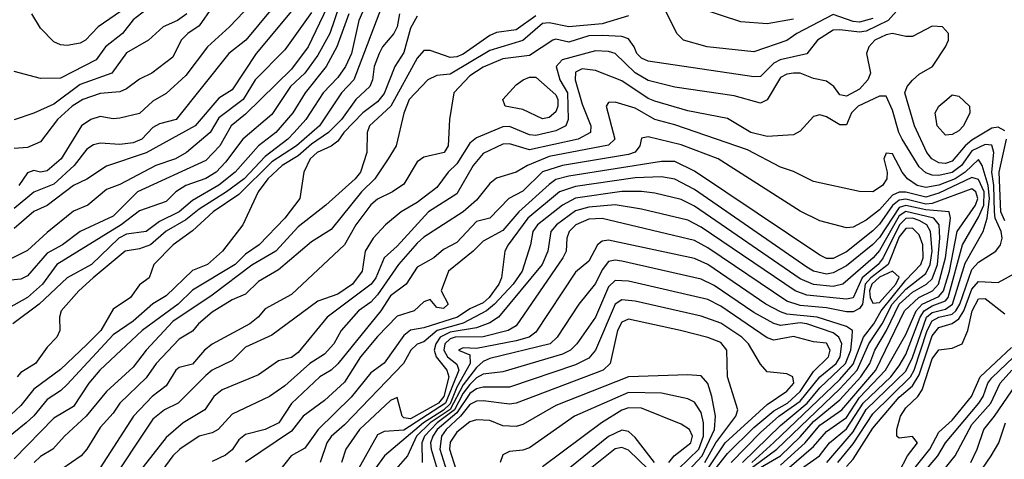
# Model space of a CAD drawing. Header units: metres. Extents: x -51132 to -49532, y -231222 to -229437.
# Tile 674 of 691: x -49933 to -49859, y -229554 to -229521. Entities that reach past the tile are written whole.
import ezdxf

# ---------------------------------------------------------------- set-up
doc = ezdxf.new("R2010")
doc.units = ezdxf.units.M
for name, color, linetype in [('CONTOUR_HALF', 8, 'Continuous'), ('CONTOUR_INDEX', 1, 'Continuous'), ('CONTOUR_INTER', 3, 'Continuous')]:
    doc.layers.add(name, color=color, linetype=linetype)

msp = doc.modelspace()

# ---------------------------------------------------------------- linework, layer by layer
at = {"layer": 'CONTOUR_HALF'}
for points, elevation in [([(-49908.58, -229518.459), (-49909.676, -229521.759), (-49910.58, -229523.397), (-49911.58, -229524.764), (-49912.664, -229525.759), (-49914.08, -229527.896), (-49916.273, -229529.759), (-49917.58, -229531.514), (-49918.3, -229532.259), (-49919.08, -229532.738), (-49920.58, -229533.269), (-49921.337, -229533.759), (-49922.08, -229534.496), (-49924.08, -229535.198), (-49925.478, -229536.259), (-49930.338, -229539.259), (-49931.442, -229540.759), (-49932.58, -229541.746), (-49935.08, -229543.147)], 62.5), ([(-49906.58, -229518.674), (-49907.492, -229520.759), (-49908.038, -229523.259), (-49908.501, -229524.259), (-49909.08, -229525.098), (-49910.195, -229526.259), (-49911.49, -229528.259), (-49912.379, -229529.259), (-49912.855, -229529.759), (-49914.58, -229531.073), (-49916.166, -229532.759), (-49917.497, -229533.759), (-49919.58, -229535.057), (-49920.58, -229535.867), (-49922.08, -229536.722), (-49923.252, -229537.759), (-49924.08, -229538.077), (-49925.175, -229538.259), (-49927.598, -229540.259), (-49928.691, -229541.259), (-49930.019, -229542.759), (-49930.138, -229543.259), (-49930.122, -229544.259), (-49930.347, -229544.759), (-49931.08, -229545.529), (-49931.967, -229546.759), (-49933.08, -229547.432), (-49933.362, -229547.759)], 61.5), ([(-49918.588, -229519.759), (-49919.58, -229521.18), (-49920.438, -229521.759), (-49920.934, -229522.259), (-49921.58, -229523.549), (-49923.167, -229524.759), (-49924.08, -229525.201), (-49925.08, -229525.953), (-49925.58, -229526.176), (-49927.08, -229526.295), (-49928.391, -229526.759), (-49929.196, -229527.259), (-49930.293, -229528.259), (-49931.58, -229529.972), (-49932.58, -229530.395), (-49933.58, -229530.461)], 65.5), ([(-49914.08, -229519.894), (-49916.053, -229522.259), (-49917.334, -229523.259), (-49921.327, -229528.259), (-49922.58, -229528.588), (-49923.08, -229528.883), (-49923.913, -229529.759), (-49924.58, -229530.034), (-49925.58, -229530.168), (-49927.08, -229530.06), (-49927.58, -229530.191), (-49928.08, -229530.52), (-49929.027, -229531.759), (-49930.58, -229533.168), (-49932.08, -229533.788), (-49933.58, -229535.009)], 64.5), ([(-49866.58, -229519.829), (-49867.43, -229520.759), (-49869.08, -229521.575), (-49869.58, -229521.659), (-49871.08, -229521.465), (-49871.58, -229521.511), (-49872.759, -229522.259), (-49873.58, -229523.287), (-49875.6, -229523.759), (-49876.08, -229523.997), (-49877.08, -229525.005), (-49877.58, -229525.035), (-49885.58, -229523.854), (-49886.08, -229523.632), (-49886.451, -229523.259), (-49886.639, -229522.759), (-49887.08, -229522.169), (-49887.58, -229521.991), (-49889.08, -229521.893), (-49890.08, -229521.923), (-49891.58, -229522.399), (-49892.58, -229522.187), (-49892.816, -229522.259), (-49894.58, -229523.419), (-49896.58, -229523.667), (-49898.08, -229524.312), (-49899.08, -229524.969), (-49900.285, -229526.259), (-49900.614, -229528.259), (-49900.737, -229530.259), (-49901.037, -229530.759), (-49902.58, -229531.125), (-49903.08, -229531.473), (-49904.08, -229533.175), (-49904.94, -229533.759), (-49906.08, -229534.3), (-49906.58, -229534.744), (-49907.726, -229536.259), (-49908.58, -229537.778), (-49912.58, -229541.521), (-49914.58, -229542.619), (-49915.099, -229543.259), (-49915.737, -229543.759), (-49918.58, -229545.298), (-49919.172, -229545.759), (-49920.08, -229546.806), (-49921.08, -229547.057), (-49921.332, -229547.259), (-49922.08, -229548.462), (-49923.121, -229549.259), (-49924.534, -229550.759), (-49927.08, -229554.672)], 58.5), ([(-49874.58, -229520.661), (-49876.58, -229521.02), (-49878.58, -229520.861), (-49881.58, -229519.881)], 59.5), ([(-49904.407, -229520.259), (-49904.584, -229521.259), (-49904.838, -229521.759), (-49905.706, -229522.759), (-49905.95, -229523.259), (-49906.317, -229524.259), (-49906.453, -229525.259), (-49906.649, -229525.759), (-49907.718, -229526.759), (-49908.811, -229528.259), (-49909.779, -229529.259), (-49911.08, -229530.149), (-49912.08, -229531.017), (-49913.288, -229531.759), (-49914.375, -229532.759), (-49915.111, -229533.759), (-49916.27, -229536.259), (-49917.812, -229538.259), (-49918.942, -229539.259), (-49920.08, -229539.707), (-49922.08, -229541.626), (-49923.08, -229542.234), (-49924.58, -229543.554), (-49926.08, -229544.579), (-49929.58, -229548.343), (-49930.08, -229548.835), (-49931.08, -229549.475), (-49932.08, -229550.713), (-49932.682, -229551.259), (-49934.529, -229552.759)], 60.5), ([(-49911.08, -229520.15), (-49913.08, -229522.982), (-49915.328, -229525.259), (-49916.238, -229526.759), (-49918.08, -229528.135), (-49918.739, -229529.259), (-49920.541, -229530.759), (-49921.375, -229531.259), (-49922.862, -229531.759), (-49925.58, -229533.192), (-49926.58, -229533.585), (-49927.992, -229534.759), (-49929.08, -229535.222), (-49931.08, -229536.82), (-49932.58, -229538.206), (-49934.08, -229538.95)], 63.5), ([(-49923.58, -229519.969), (-49924.58, -229520.714), (-49925.378, -229521.759), (-49926.669, -229522.759), (-49927.372, -229523.759), (-49930.08, -229525.13), (-49931.58, -229525.16), (-49933.58, -229524.633)], 66.5), ([(-49894.08, -229520.417), (-49895.58, -229521.475), (-49897.08, -229521.687), (-49897.58, -229521.916), (-49899.58, -229523.315), (-49900.08, -229523.521), (-49900.58, -229523.572), (-49902.08, -229523.043), (-49902.58, -229523.037), (-49903.08, -229523.614), (-49905.066, -229527.259), (-49906.693, -229528.759), (-49906.869, -229529.259), (-49906.889, -229530.759), (-49907.368, -229532.259), (-49907.758, -229532.759), (-49909.987, -229534.759), (-49912.08, -229536.396), (-49913.766, -229538.259), (-49915.58, -229539.299), (-49918.58, -229541.587), (-49921.58, -229543.565), (-49923.58, -229545.74), (-49924.58, -229547.035), (-49926.58, -229548.87), (-49928.132, -229550.759), (-49929.782, -229552.259), (-49930.647, -229553.259), (-49931.58, -229553.81), (-49932.074, -229554.259)], 59.5), ([(-49871.233, -229554.259), (-49870.08, -229552.835), (-49868.58, -229550.563), (-49865.729, -229547.759), (-49865.453, -229547.259), (-49864.462, -229544.259), (-49864.08, -229543.524), (-49863.58, -229543.248), (-49862.58, -229543.013), (-49862.306, -229542.759), (-49861.992, -229542.259), (-49861.08, -229539.63), (-49860.58, -229539.077), (-49859.277, -229538.259), (-49858.916, -229537.759), (-49858.777, -229537.259), (-49858.867, -229536.759), (-49859.318, -229535.759), (-49859.372, -229535.259), (-49859.42, -229533.259), (-49859.565, -229532.259), (-49859.42, -229530.759), (-49859.58, -229530.214), (-49860.08, -229530.153), (-49861.08, -229530.639), (-49861.875, -229531.759), (-49862.58, -229532.292), (-49863.58, -229532.519), (-49864.08, -229532.487), (-49864.58, -229532.305), (-49865.08, -229531.849), (-49866.366, -229529.759), (-49866.622, -229529.259), (-49867.08, -229527.575), (-49867.58, -229526.492), (-49868.08, -229526.502), (-49869.68, -229527.259), (-49870.192, -229527.759), (-49870.58, -229528.676), (-49871.08, -229528.683), (-49872.08, -229528.071), (-49872.58, -229527.928), (-49873.08, -229528.039), (-49874.08, -229529.155), (-49874.58, -229529.427), (-49876.58, -229529.551), (-49877.818, -229529.259), (-49879.58, -229528.186), (-49882.58, -229527.606), (-49885.08, -229526.879), (-49885.58, -229526.676), (-49887.58, -229525.35), (-49889.58, -229524.56), (-49890.58, -229524.44), (-49891.08, -229524.686), (-49891.123, -229525.259), (-49890.58, -229527.114), (-49889.939, -229528.759), (-49889.957, -229529.259), (-49890.885, -229529.759), (-49894.58, -229530.556), (-49896.08, -229530.121), (-49896.58, -229530.128), (-49898.08, -229530.85), (-49898.839, -229531.759), (-49900.08, -229533.897), (-49902.213, -229535.259), (-49904.58, -229537.861), (-49905.575, -229538.759), (-49906.192, -229540.259), (-49906.566, -229540.759), (-49909.879, -229543.259), (-49912.08, -229545.932), (-49912.58, -229546.305), (-49913.58, -229546.568), (-49915.08, -229547.613), (-49917.837, -229548.759), (-49918.453, -229549.259), (-49919.144, -229550.259), (-49920.799, -229551.259), (-49922.08, -229552.373), (-49924.08, -229554.954)], 57.5), ([(-49895.047, -229525.259), (-49894.58, -229525.056), (-49894.08, -229525.067), (-49892.58, -229526.397), (-49892.414, -229526.759), (-49892.425, -229527.259), (-49892.58, -229527.694), (-49893.08, -229528.129), (-49893.58, -229528.22), (-49895.08, -229527.522), (-49896.408, -229527.259), (-49896.59, -229526.759), (-49895.58, -229525.645), (-49895.047, -229525.259)], 58.5), ([(-49862.976, -229526.759), (-49862.58, -229526.404), (-49862.08, -229526.508), (-49861.262, -229527.259), (-49861.243, -229527.759), (-49861.716, -229528.759), (-49862.08, -229529.126), (-49862.58, -229529.415), (-49863.08, -229529.452), (-49863.713, -229528.759), (-49863.855, -229527.759), (-49863.594, -229527.259), (-49862.976, -229526.759)], 58.5), ([(-49875.08, -229555.499), (-49872.615, -229553.759), (-49871.856, -229552.759), (-49870.58, -229551.722), (-49869.307, -229549.759), (-49867.228, -229547.759), (-49866.58, -229546.93), (-49866.08, -229546.073), (-49865.007, -229543.259), (-49864.683, -229542.759), (-49864.08, -229542.39), (-49863.08, -229542.018), (-49862.865, -229541.759), (-49861.787, -229537.759), (-49860.58, -229535.676), (-49860.184, -229534.759), (-49860.158, -229533.759), (-49860.58, -229532.806), (-49861.08, -229532.653), (-49863.58, -229533.862), (-49864.58, -229534.156), (-49866.08, -229533.767), (-49866.58, -229533.764), (-49867.08, -229533.991), (-49868.08, -229535.121), (-49869.08, -229535.902), (-49870.08, -229536.418), (-49870.58, -229536.469), (-49872.58, -229535.941), (-49874.08, -229535.217), (-49880.298, -229531.259), (-49883.08, -229530.195), (-49885.58, -229529.593), (-49886.08, -229529.685), (-49886.226, -229530.259), (-49886.58, -229530.738), (-49887.08, -229530.929), (-49892.08, -229531.759), (-49893.58, -229532.228), (-49895.08, -229533.693), (-49896.127, -229534.259), (-49897.575, -229535.759), (-49898.58, -229536.008), (-49900.08, -229537.59), (-49901.08, -229538.112), (-49901.824, -229538.759), (-49903.08, -229539.47), (-49903.918, -229540.759), (-49905.08, -229541.621), (-49905.818, -229542.759), (-49909.08, -229546.791), (-49909.577, -229547.259), (-49910.443, -229547.759), (-49912.58, -229549.78), (-49913.537, -229551.259), (-49914.58, -229551.748), (-49916.08, -229552.145), (-49916.58, -229552.545), (-49917.08, -229553.303), (-49917.58, -229553.705), (-49918.58, -229554.179)], 56.5), ([(-49875.58, -229554.458), (-49873.697, -229552.759), (-49872.58, -229551.443), (-49870.917, -229550.259), (-49868.355, -229547.259), (-49866.181, -229542.759), (-49865.108, -229541.759), (-49864.073, -229541.259), (-49863.615, -229540.759), (-49863.087, -229538.759), (-49862.698, -229535.759), (-49862.795, -229535.259), (-49864.58, -229535.108), (-49866.08, -229534.775), (-49866.58, -229534.938), (-49868.08, -229537.204), (-49868.58, -229537.753), (-49870.58, -229539.368), (-49871.58, -229539.898), (-49872.08, -229539.979), (-49873.062, -229539.759), (-49873.58, -229539.451), (-49882.08, -229533.582), (-49883.58, -229532.797), (-49884.58, -229532.619), (-49886.58, -229532.698), (-49891.08, -229533.345), (-49892.294, -229533.759), (-49894.698, -229535.759), (-49896.176, -229537.759), (-49896.446, -229538.259), (-49896.695, -229540.259), (-49896.896, -229540.759), (-49897.615, -229541.759), (-49898.08, -229542.155), (-49899.08, -229542.623), (-49900.028, -229543.259), (-49902.58, -229544.057), (-49903.58, -229544.225), (-49904.08, -229544.635), (-49905.58, -229546.731), (-49906.58, -229547.473), (-49908.08, -229549.319), (-49910.576, -229551.759), (-49911.58, -229553.181), (-49912.611, -229553.759), (-49913.58, -229554.961)], 55.5), ([(-49879.224, -229555.759), (-49875.851, -229553.259), (-49871.08, -229548.688), (-49869.757, -229547.259), (-49868.88, -229545.259), (-49867.868, -229543.759), (-49867.109, -229542.259), (-49866.08, -229541.127), (-49864.58, -229539.94), (-49864.235, -229539.259), (-49864.084, -229538.259), (-49864.225, -229536.759), (-49864.503, -229536.259), (-49865.08, -229535.935), (-49865.58, -229535.751), (-49866.08, -229535.781), (-49866.552, -229536.259), (-49867.786, -229538.759), (-49868.186, -229539.259), (-49869.398, -229540.259), (-49870.08, -229541.775), (-49870.58, -229541.896), (-49873.58, -229541.576), (-49874.462, -229541.259), (-49881.58, -229536.421), (-49882.58, -229535.893), (-49886.08, -229535.062), (-49888.08, -229534.728), (-49890.08, -229534.918), (-49891.08, -229535.199), (-49892.526, -229536.259), (-49892.966, -229536.759), (-49893.172, -229538.259), (-49893.62, -229539.259), (-49896.918, -229543.259), (-49897.58, -229543.67), (-49898.58, -229544.058), (-49900.58, -229544.378), (-49901.343, -229544.759), (-49901.66, -229545.259), (-49901.793, -229545.759), (-49901.641, -229546.259), (-49900.831, -229547.259), (-49900.682, -229547.759), (-49901.048, -229549.259), (-49901.469, -229549.759), (-49903.58, -229550.964), (-49904.08, -229550.886), (-49904.213, -229550.759), (-49904.58, -229549.332), (-49905.08, -229549.574), (-49907.435, -229551.759), (-49908.463, -229553.259), (-49908.804, -229554.259)], 54.5), ([(-49878.447, -229554.259), (-49875.58, -229551.461), (-49873.559, -229549.759), (-49872.58, -229548.61), (-49870.654, -229546.759), (-49870.247, -229545.759), (-49870.139, -229544.759), (-49870.126, -229544.259), (-49870.58, -229543.953), (-49872.796, -229543.259), (-49875.08, -229543.012), (-49875.58, -229542.845), (-49876.69, -229542.259), (-49881.08, -229539.267), (-49882.08, -229538.812), (-49888.58, -229537.402), (-49889.08, -229537.477), (-49889.41, -229537.759), (-49890.08, -229539.003), (-49891.08, -229539.844), (-49894.08, -229544.393), (-49894.589, -229544.759), (-49895.58, -229545.034), (-49898.58, -229545.622), (-49899.58, -229545.581), (-49899.951, -229545.759), (-49899.08, -229546.109), (-49899.062, -229546.759), (-49900.08, -229548.564), (-49900.58, -229549.806), (-49901.08, -229550.29), (-49902.591, -229551.259), (-49905.537, -229553.759), (-49906.271, -229554.759)], 53.5), ([(-49867.08, -229539.752), (-49868.08, -229540.212), (-49868.654, -229540.759), (-49868.84, -229541.259), (-49868.783, -229541.759), (-49868.58, -229542.177), (-49868.08, -229542.134), (-49866.829, -229540.759), (-49866.58, -229540.223), (-49867.08, -229539.752)], 53.5), ([(-49880.503, -229554.759), (-49879.58, -229553.57), (-49877.58, -229551.601), (-49876.08, -229550.352), (-49875.044, -229549.759), (-49874.08, -229548.88), (-49873.08, -229547.362), (-49871.947, -229546.259), (-49871.814, -229545.759), (-49872.08, -229545.22), (-49873.08, -229545.111), (-49874.58, -229544.718), (-49876.08, -229544.999), (-49876.58, -229544.81), (-49880.08, -229542.422), (-49881.08, -229541.907), (-49887.08, -229540.514), (-49888.08, -229540.467), (-49888.58, -229540.958), (-49889.58, -229543.239), (-49890.988, -229545.259), (-49891.474, -229545.759), (-49892.08, -229546.046), (-49896.58, -229547.385), (-49898.08, -229547.574), (-49898.58, -229547.854), (-49899.08, -229548.347), (-49899.58, -229549.011), (-49900.248, -229550.259), (-49901.555, -229551.259), (-49902.526, -229552.259), (-49902.732, -229552.759), (-49902.684, -229554.259)], 52.5), ([(-49866.58, -229554.978), (-49865.95, -229553.759), (-49865.202, -229552.759), (-49865.58, -229552.298), (-49866.58, -229552.425), (-49866.772, -229552.259), (-49866.766, -229551.759), (-49866.477, -229550.759), (-49866.08, -229550.111), (-49865.184, -229549.259), (-49864.851, -229548.759), (-49864.08, -229546.397), (-49863.58, -229545.718), (-49862.58, -229545.609), (-49861.819, -229545.259), (-49861.385, -229544.259), (-49861.06, -229542.759), (-49860.58, -229541.86), (-49860.08, -229541.841), (-49858.58, -229542.984)], 58.5), ([(-49881.287, -229554.259), (-49880.474, -229552.759), (-49878.944, -229550.759), (-49878.808, -229550.259), (-49879.58, -229547.76), (-49879.636, -229545.759), (-49880.08, -229545.172), (-49881.08, -229544.786), (-49883.129, -229544.259), (-49887.08, -229543.412), (-49887.58, -229543.637), (-49887.911, -229544.259), (-49888.457, -229546.759), (-49888.982, -229547.259), (-49895.58, -229549.776), (-49896.08, -229549.84), (-49898.08, -229549.583), (-49898.58, -229549.601), (-49899.08, -229549.867), (-49899.802, -229550.759), (-49900.89, -229551.759), (-49901.229, -229552.259), (-49901.353, -229553.259), (-49900.729, -229555.259)], 51.5), ([(-49866.202, -229556.759), (-49863.65, -229553.759), (-49863.078, -229552.759), (-49860.568, -229549.759), (-49860.234, -229549.259), (-49859.886, -229548.259), (-49859.58, -229547.857), (-49857.382, -229545.759)], 59.5), ([(-49861.167, -229554.259), (-49860.671, -229553.259), (-49860.189, -229551.759), (-49859.358, -229550.759), (-49857.08, -229547.388)], 60.5), ([(-49883.31, -229554.759), (-49881.763, -229553.259), (-49881.389, -229552.259), (-49881.39, -229551.259), (-49881.58, -229550.464), (-49882.08, -229549.691), (-49882.58, -229549.429), (-49884.58, -229549.001), (-49887.08, -229548.954), (-49891.166, -229550.759), (-49894.58, -229553.147), (-49895.08, -229553.329), (-49896.08, -229553.432), (-49896.58, -229553.671), (-49896.802, -229554.259)], 50.5), ([(-49885.102, -229554.259), (-49886.58, -229552.36), (-49887.08, -229551.912), (-49887.58, -229551.808), (-49888.58, -229552.291), (-49892.844, -229555.759)], 49.5)]:
    msp.add_lwpolyline(points, dxfattribs=dict(at, elevation=elevation))
at = {"layer": 'CONTOUR_INDEX'}
for points, elevation in [([(-49914.58, -229518.404), (-49917.272, -229521.259), (-49918.938, -229522.759), (-49920.58, -229524.924), (-49922.08, -229526.305), (-49923.08, -229526.888), (-49924.08, -229527.816), (-49925.58, -229528.176), (-49926.08, -229528.231), (-49927.08, -229528.036), (-49927.767, -229528.259), (-49928.484, -229528.759), (-49930.034, -229531.259), (-49931.08, -229532.172), (-49931.58, -229532.26), (-49932.08, -229532.137), (-49932.58, -229532.31), (-49933.23, -229533.259)], 65), ([(-49903.08, -229520.439), (-49903.58, -229521.359), (-49904.08, -229523.187), (-49904.758, -229524.259), (-49905.58, -229526.298), (-49906.08, -229526.942), (-49907.196, -229527.759), (-49908.633, -229529.259), (-49909.08, -229529.904), (-49909.58, -229530.291), (-49910.647, -229530.759), (-49911.165, -229531.259), (-49911.642, -229532.259), (-49911.962, -229534.259), (-49913.093, -229535.759), (-49915.03, -229537.759), (-49916.08, -229538.467), (-49916.84, -229539.259), (-49920.08, -229541.202), (-49921.157, -229542.259), (-49923.89, -229544.259), (-49927.087, -229547.259), (-49927.931, -229548.259), (-49929.08, -229550.018), (-49930.58, -229550.905), (-49933.58, -229553.976)], 60), ([(-49877.08, -229554.646), (-49875.58, -229553.749), (-49874.08, -229552.318), (-49873.08, -229551.155), (-49871.08, -229549.5), (-49869.494, -229547.759), (-49868.81, -229546.759), (-49868.437, -229545.759), (-49867.553, -229544.259), (-49866.593, -229542.259), (-49865.58, -229541.365), (-49864.518, -229540.759), (-49864.08, -229540.353), (-49863.683, -229539.259), (-49863.507, -229537.259), (-49863.557, -229536.259), (-49863.95, -229535.759), (-49866.08, -229535.248), (-49866.58, -229535.56), (-49868.08, -229538.201), (-49868.552, -229538.759), (-49870.847, -229540.759), (-49871.58, -229540.918), (-49873.08, -229540.763), (-49874.08, -229540.343), (-49882.08, -229534.841), (-49883.08, -229534.343), (-49885.08, -229533.864), (-49886.08, -229533.721), (-49887.58, -229533.715), (-49891.08, -229534.231), (-49892.074, -229534.759), (-49893.97, -229536.259), (-49894.311, -229536.759), (-49894.487, -229537.759), (-49895.134, -229539.759), (-49895.804, -229540.759), (-49897.213, -229542.259), (-49897.821, -229542.759), (-49899.58, -229543.697), (-49901.571, -229544.259), (-49902.58, -229545.129), (-49903.08, -229545.304), (-49903.551, -229545.759), (-49904.105, -229546.759), (-49908.58, -229551.414), (-49909.58, -229552.295), (-49909.909, -229552.759), (-49910.413, -229554.259)], 55), ([(-49864.377, -229556.259), (-49862.341, -229553.759), (-49861.08, -229551.385), (-49859.639, -229549.759), (-49858.934, -229548.259), (-49858.066, -229547.259)], 60), ([(-49884.012, -229554.259), (-49883.617, -229553.759), (-49882.362, -229552.759), (-49882.239, -229552.259), (-49882.468, -229551.759), (-49883.08, -229551.367), (-49886.08, -229550.153), (-49887.08, -229550.106), (-49887.58, -229550.284), (-49889.118, -229551.259), (-49893.58, -229554.584)], 50)]:
    msp.add_lwpolyline(points, dxfattribs=dict(at, elevation=elevation))
at = {"layer": 'CONTOUR_INTER'}
for points, elevation in [([(-49905.58, -229519.196), (-49907.868, -229525.259), (-49908.803, -229526.259), (-49910.472, -229528.759), (-49912.215, -229530.259), (-49914.08, -229531.481), (-49916.58, -229533.945), (-49918.513, -229535.259), (-49920.08, -229536.717), (-49921.553, -229537.759), (-49923.016, -229539.259), (-49923.361, -229540.259), (-49924.08, -229540.805), (-49924.784, -229541.759), (-49926.08, -229542.645), (-49927.022, -229544.259), (-49928.08, -229545.329), (-49930.08, -229547.21), (-49932.08, -229548.702), (-49933.08, -229549.952), (-49934.58, -229551.345)], 61), ([(-49909.896, -229519.759), (-49911.335, -229522.759), (-49912.58, -229524.447), (-49916.08, -229527.869), (-49917.157, -229528.759), (-49918.012, -229530.259), (-49919.08, -229531.383), (-49924.235, -229533.759), (-49926.08, -229535.594), (-49928.58, -229536.764), (-49929.917, -229537.759), (-49931.08, -229538.396), (-49932.58, -229540.128), (-49933.08, -229540.377), (-49934.58, -229540.528)], 63), ([(-49912.331, -229519.759), (-49915.251, -229523.259), (-49917.08, -229526.028), (-49918.08, -229526.655), (-49919.88, -229528.759), (-49923.58, -229530.803), (-49926.58, -229531.801), (-49928.08, -229532.796), (-49929.08, -229533.263), (-49931.08, -229534.797), (-49932.08, -229535.241), (-49933.58, -229536.541)], 64), ([(-49925.063, -229519.759), (-49927.227, -229521.259), (-49928.189, -229522.259), (-49928.58, -229522.483), (-49929.58, -229522.651), (-49930.08, -229522.616), (-49930.58, -229522.372), (-49931.58, -229521.349), (-49932.242, -229520.259)], 67), ([(-49868.58, -229520.62), (-49869.58, -229520.901), (-49870.08, -229520.848), (-49871.58, -229520.325), (-49874.321, -229521.759), (-49875.08, -229522.286), (-49877.58, -229523.139), (-49881.111, -229522.759), (-49882.913, -229522.259), (-49883.422, -229521.759), (-49884.408, -229519.759)], 59), ([(-49908.258, -229520.259), (-49909.142, -229522.759), (-49909.97, -229524.259), (-49911.564, -229526.259), (-49912.494, -229527.759), (-49913.775, -229529.259), (-49915.095, -229530.259), (-49916.858, -229532.259), (-49918.08, -229533.244), (-49920.08, -229534.396), (-49921.099, -229535.259), (-49922.58, -229536.004), (-49923.58, -229536.759), (-49925.08, -229536.966), (-49925.648, -229537.259), (-49927.736, -229539.259), (-49929.576, -229540.259), (-49931.687, -229542.259), (-49933.684, -229543.759)], 62), ([(-49920.52, -229520.259), (-49921.225, -229520.759), (-49922.307, -229521.259), (-49923.409, -229522.259), (-49925.08, -229523.23), (-49926.194, -229524.759), (-49928.58, -229525.608), (-49930.58, -229527.101), (-49932.08, -229527.791), (-49933.58, -229528.286)], 66), ([(-49887.08, -229520.405), (-49889.08, -229521.021), (-49891.58, -229521.236), (-49893.08, -229520.944), (-49893.58, -229521.002), (-49895.08, -229522.274), (-49897.58, -229523.049), (-49900.58, -229524.828), (-49901.58, -229524.943), (-49902.267, -229525.259), (-49903.683, -229526.759), (-49904.08, -229527.792), (-49904.658, -229530.259), (-49905.263, -229531.259), (-49906.285, -229532.759), (-49907.298, -229533.759), (-49909.58, -229536.597), (-49911.08, -229537.549), (-49913.58, -229539.656), (-49915.08, -229540.546), (-49916.08, -229541.516), (-49917.08, -229541.945), (-49918.58, -229542.873), (-49919.634, -229543.759), (-49920.08, -229544.307), (-49921.08, -229544.914), (-49922.827, -229546.759), (-49923.58, -229547.855), (-49925.572, -229549.759), (-49926.08, -229550.519), (-49927.08, -229551.604), (-49928.069, -229553.259), (-49928.504, -229553.759), (-49929.969, -229554.759)], 59), ([(-49858.58, -229529.129), (-49859.08, -229528.845), (-49859.58, -229528.927), (-49861.08, -229529.836), (-49861.602, -229530.259), (-49862.58, -229531.427), (-49863.08, -229531.598), (-49863.58, -229531.547), (-49864.108, -229531.259), (-49864.48, -229530.759), (-49865.432, -229528.759), (-49866.148, -229526.259), (-49865.969, -229525.759), (-49865.58, -229525.286), (-49865.08, -229524.846), (-49864.052, -229524.259), (-49863.079, -229522.759), (-49862.842, -229522.259), (-49862.846, -229521.759), (-49863.315, -229521.259), (-49864.08, -229521.201), (-49865.58, -229521.97), (-49866.08, -229521.99), (-49867.08, -229521.761), (-49867.58, -229521.849), (-49868.421, -229522.259), (-49868.892, -229522.759), (-49869.063, -229523.259), (-49868.755, -229524.759), (-49868.968, -229525.259), (-49869.58, -229525.974), (-49870.58, -229526.506), (-49871.08, -229526.406), (-49871.523, -229525.759), (-49872.08, -229525.358), (-49873.08, -229525.157), (-49874.08, -229524.759), (-49874.58, -229524.754), (-49875.08, -229524.828), (-49875.58, -229525.088), (-49876.58, -229526.771), (-49877.08, -229527.034), (-49879.08, -229526.472), (-49883.58, -229525.828), (-49885.58, -229525.31), (-49886.58, -229524.746), (-49888.08, -229523.265), (-49888.58, -229523.128), (-49889.58, -229523.065), (-49892.102, -229523.759), (-49892.56, -229524.259), (-49892.263, -229525.259), (-49891.698, -229526.259), (-49891.654, -229528.259), (-49891.814, -229528.759), (-49892.58, -229529.118), (-49894.08, -229529.486), (-49894.58, -229529.436), (-49896.08, -229528.812), (-49896.58, -229528.816), (-49898.58, -229529.658), (-49899.08, -229530.052), (-49900.08, -229531.639), (-49900.729, -229532.259), (-49901.58, -229533.419), (-49903.08, -229534.554), (-49904.282, -229535.259), (-49905.479, -229536.259), (-49906.414, -229537.259), (-49907.013, -229538.259), (-49907.244, -229539.759), (-49907.957, -229540.759), (-49909.08, -229541.497), (-49910.58, -229542.039), (-49914.08, -229544.603), (-49916.08, -229545.52), (-49917.08, -229546.541), (-49918.58, -229547.275), (-49919.08, -229547.656), (-49921.164, -229549.759), (-49922.199, -229550.259), (-49923.08, -229550.981), (-49926.58, -229556.261)], 58), ([(-49872.06, -229554.259), (-49870.08, -229551.947), (-49869.08, -229550.255), (-49866.08, -229547.337), (-49865.58, -229546.299), (-49864.511, -229543.259), (-49864.08, -229542.885), (-49863.08, -229542.63), (-49862.541, -229542.259), (-49861.58, -229539.151), (-49860.225, -229536.759), (-49859.913, -229535.759), (-49859.751, -229534.259), (-49859.837, -229533.259), (-49860.316, -229531.759), (-49860.58, -229531.313), (-49861.595, -229532.259), (-49862.346, -229532.759), (-49863.58, -229533.248), (-49864.58, -229533.423), (-49865.221, -229533.259), (-49865.96, -229532.759), (-49866.365, -229532.259), (-49867.08, -229530.878), (-49867.58, -229530.821), (-49867.747, -229531.259), (-49867.486, -229532.259), (-49867.527, -229532.759), (-49867.836, -229533.259), (-49868.58, -229533.739), (-49869.58, -229533.733), (-49873.08, -229532.966), (-49874.58, -229532.216), (-49875.58, -229531.889), (-49878.08, -229530.556), (-49883.58, -229528.668), (-49885.08, -229528.261), (-49886.58, -229527.421), (-49888.08, -229526.944), (-49888.58, -229526.99), (-49888.756, -229527.259), (-49888.119, -229529.759), (-49888.58, -229530.212), (-49893.08, -229531.079), (-49894.733, -229531.759), (-49895.58, -229532.268), (-49897.08, -229532.706), (-49897.58, -229533.12), (-49898.58, -229534.372), (-49899.58, -229535.279), (-49902.58, -229537.185), (-49903.08, -229537.645), (-49904.49, -229539.259), (-49906.08, -229541.561), (-49906.58, -229542.12), (-49907.513, -229542.759), (-49908.827, -229544.259), (-49909.382, -229545.259), (-49910.08, -229546.057), (-49911.193, -229546.759), (-49913.08, -229548.45), (-49914.248, -229549.259), (-49917.08, -229550.592), (-49918.138, -229551.759), (-49918.58, -229552.007), (-49919.58, -229552.268), (-49921.047, -229553.259), (-49921.562, -229553.759), (-49922.668, -229555.259)], 57), ([(-49858.58, -229535.939), (-49858.896, -229535.259), (-49859.01, -229532.259), (-49858.452, -229529.759)], 58), ([(-49875.08, -229554.79), (-49873.08, -229553.06), (-49872.08, -229551.92), (-49870.58, -229550.848), (-49869.58, -229549.334), (-49867.615, -229547.259), (-49866.08, -229544.562), (-49865.305, -229542.759), (-49864.839, -229542.259), (-49863.58, -229541.673), (-49863.229, -229541.259), (-49862.776, -229539.759), (-49862.19, -229536.759), (-49860.801, -229534.759), (-49860.636, -229534.259), (-49860.785, -229533.759), (-49861.08, -229533.517), (-49864.08, -229534.631), (-49864.58, -229534.677), (-49866.08, -229534.307), (-49866.58, -229534.378), (-49867.08, -229534.777), (-49868.08, -229536.209), (-49868.58, -229536.699), (-49870.58, -229538.301), (-49871.58, -229538.807), (-49872.08, -229538.792), (-49872.58, -229538.54), (-49882.08, -229532.185), (-49883.58, -229531.442), (-49884.58, -229531.444), (-49891.58, -229532.557), (-49892.58, -229532.822), (-49893.08, -229533.196), (-49895.369, -229535.259), (-49896.58, -229536.683), (-49898.08, -229537.478), (-49898.835, -229538.259), (-49900.707, -229539.759), (-49901.263, -229541.259), (-49900.717, -229542.259), (-49901.08, -229542.599), (-49901.58, -229542.52), (-49902.08, -229541.899), (-49902.58, -229542.089), (-49903.292, -229542.759), (-49904.58, -229543.184), (-49906.08, -229544.72), (-49907.362, -229546.259), (-49908.58, -229548.179), (-49910.08, -229549.562), (-49911.701, -229550.759), (-49912.58, -229551.887), (-49916.08, -229554.237)], 56), ([(-49877.747, -229554.259), (-49876.08, -229552.736), (-49871.08, -229547.972), (-49870.08, -229546.814), (-49869.291, -229544.759), (-49868.507, -229543.759), (-49867.937, -229542.759), (-49866.08, -229540.446), (-49864.944, -229539.259), (-49864.764, -229538.759), (-49864.8, -229537.759), (-49865.08, -229537), (-49865.58, -229536.495), (-49866.08, -229536.527), (-49866.58, -229537.169), (-49867.417, -229539.259), (-49868.74, -229540.259), (-49869.151, -229540.759), (-49869.371, -229542.259), (-49869.58, -229542.596), (-49870.08, -229542.844), (-49870.58, -229542.851), (-49872.08, -229542.548), (-49874.08, -229542.366), (-49875.08, -229542.026), (-49881.08, -229538.003), (-49882.08, -229537.445), (-49889.08, -229535.776), (-49890.08, -229535.818), (-49891.066, -229536.259), (-49891.57, -229536.759), (-49891.738, -229537.259), (-49891.783, -229538.259), (-49892.036, -229538.759), (-49895.58, -229543.895), (-49896.185, -229544.259), (-49898.08, -229544.743), (-49900.204, -229544.759), (-49900.58, -229544.889), (-49900.986, -229545.259), (-49901.052, -229545.759), (-49900.776, -229546.259), (-49900.08, -229546.803), (-49899.911, -229547.259), (-49900.926, -229549.759), (-49904.08, -229551.808), (-49905.58, -229551.901), (-49906.08, -229552.166), (-49907.58, -229554.875)], 54), ([(-49879.293, -229554.259), (-49877.08, -229551.987), (-49875.69, -229550.759), (-49874.08, -229549.616), (-49872.58, -229547.777), (-49871.364, -229546.759), (-49871.042, -229546.259), (-49870.915, -229545.259), (-49871.142, -229544.759), (-49871.58, -229544.442), (-49873.58, -229543.748), (-49874.08, -229543.669), (-49875.58, -229543.883), (-49876.08, -229543.716), (-49877.58, -229542.883), (-49880.58, -229540.842), (-49881.58, -229540.357), (-49887.58, -229538.994), (-49888.08, -229538.919), (-49888.58, -229539.022), (-49889.08, -229539.65), (-49889.58, -229540.708), (-49890.842, -229542.259), (-49892.465, -229544.759), (-49893.012, -229545.259), (-49897.58, -229546.392), (-49898.08, -229546.619), (-49898.58, -229547.07), (-49899.58, -229548.38), (-49900.58, -229550.238), (-49902.085, -229551.259), (-49903.133, -229552.259), (-49903.801, -229553.759), (-49904.691, -229554.759)], 53), ([(-49870.58, -229554.573), (-49870.08, -229553.998), (-49868.58, -229551.671), (-49866.58, -229549.299), (-49865.58, -229548.46), (-49865.08, -229547.615), (-49864.08, -229544.657), (-49863.58, -229544.043), (-49862.58, -229543.726), (-49862.08, -229543.377), (-49861.696, -229542.759), (-49861.08, -229541.129), (-49860.58, -229540.538), (-49859.08, -229540.613), (-49857.54, -229539.759)], 58), ([(-49881.08, -229554.742), (-49879.757, -229552.759), (-49876.58, -229549.864), (-49875.08, -229548.866), (-49874.57, -229548.259), (-49874.636, -229547.759), (-49875.08, -229547.551), (-49876.58, -229547.387), (-49877.08, -229546.813), (-49877.982, -229545.259), (-49878.485, -229544.759), (-49880.08, -229543.7), (-49881.58, -229543.166), (-49886.58, -229542.034), (-49887.58, -229541.927), (-49888.08, -229542.27), (-49889.58, -229545.755), (-49890.08, -229546.367), (-49891.08, -229546.858), (-49896.08, -229548.559), (-49898.08, -229548.544), (-49898.58, -229548.667), (-49899.08, -229549.035), (-49900.08, -229550.508), (-49901.547, -229551.759), (-49901.898, -229552.259), (-49902.055, -229552.759), (-49902.022, -229553.259), (-49901.563, -229554.759)], 52), ([(-49867.461, -229557.259), (-49864.266, -229553.259), (-49863.58, -229551.96), (-49862.58, -229551.055), (-49861.104, -229549.259), (-49860.464, -229547.759), (-49858.08, -229545.548)], 59), ([(-49882.921, -229555.259), (-49881.497, -229553.759), (-49880.577, -229551.759), (-49880.489, -229550.759), (-49880.777, -229549.259), (-49881.08, -229548.27), (-49881.58, -229547.693), (-49882.58, -229547.612), (-49887.08, -229547.773), (-49892.58, -229549.931), (-49895.08, -229551.379), (-49895.58, -229551.545), (-49896.58, -229551.484), (-49897.58, -229551.077), (-49898.58, -229551.026), (-49899.08, -229551.183), (-49900.08, -229551.966), (-49900.58, -229552.728), (-49900.633, -229553.259), (-49900.152, -229554.759)], 51), ([(-49860.667, -229555.259), (-49859.624, -229553.759), (-49859.039, -229552.759), (-49858.541, -229551.259)], 61), ([(-49885.595, -229554.759), (-49887.08, -229553.336), (-49887.58, -229553.116), (-49888.08, -229553.224), (-49891.234, -229555.759)], 49)]:
    msp.add_lwpolyline(points, dxfattribs=dict(at, elevation=elevation))

doc.saveas('drawing.dxf')
